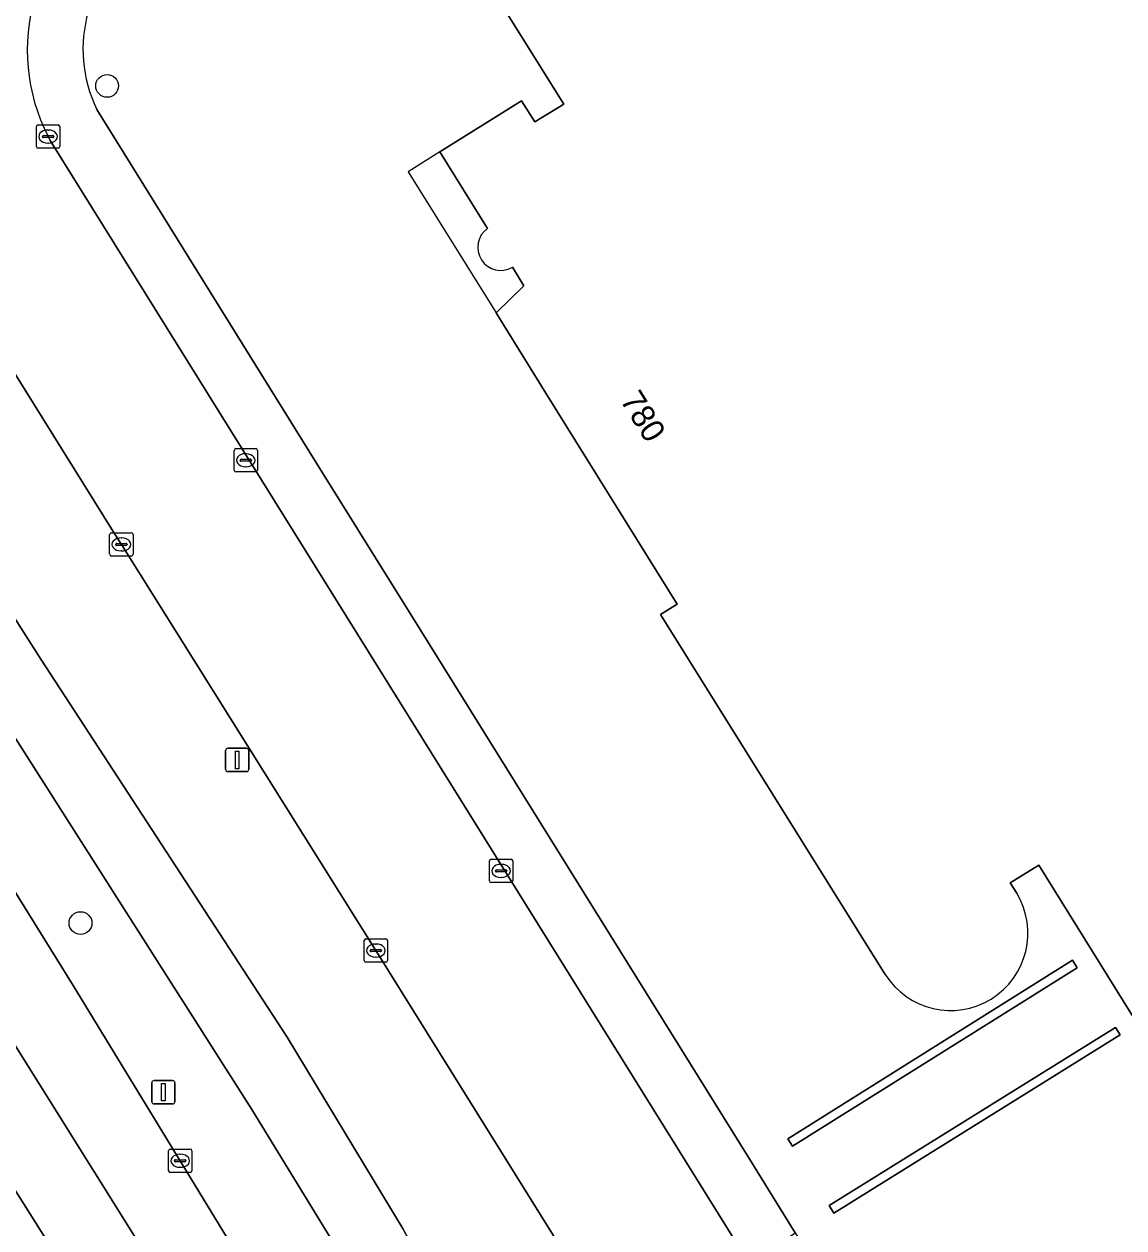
# Model space of a CAD drawing. Extents: x 158835 to 160077, y 386387 to 387778.
# Drawn here: x 158885.6 to 158932.7, y 387136.5 to 387188 of the extents above; entities that cross this region are included whole.
import ezdxf

# ---------------------------------------------------------------- set-up
doc = ezdxf.new("R2010")
doc.units = 0
for name, color, linetype in [('IMGEO_Berm_groen', 7, 'Continuous'), ('IMGEO_Boom', 7, 'Continuous'), ('IMGEO_Erf', 7, 'Continuous'), ('IMGEO_Fietspad_gesloten', 7, 'Continuous'), ('IMGEO_Kolk', 7, 'Continuous'), ('IMGEO_Lichtmast', 7, 'Continuous'), ('IMGEO_Muur', 7, 'Continuous'), ('IMGEO_Pand', 7, 'Continuous'), ('IMGEO_Pand_nummerreeks', 7, 'Continuous'), ('IMGEO_Pand_overbouw', 7, 'Continuous'), ('IMGEO_Rijbaan_lokaal_open', 7, 'Continuous'), ('IMGEO_Rijbaan_regionaal_gesloten', 7, 'Continuous'), ('IMGEO_Voetpad_open', 7, 'Continuous')]:
    doc.layers.add(name, color=color, linetype=linetype)

msp = doc.modelspace()

# ---------------------------------------------------------------- linework, layer by layer
at = {"layer": 'IMGEO_Berm_groen'}
for points in [[(158864.735, 387194.362), (158872.593, 387181.775), (158879.18, 387172.032), (158886.323, 387160.852), (158896.87, 387144.662), (158901.843, 387136.437), (158903.726, 387132.907), (158906.612, 387127.37), (158912.51, 387116.233), (158919.635, 387101.749), (158924.395, 387092.994), (158929.691, 387084.506), (158933.577, 387077.797), (158943.171, 387062.536), (158953.219, 387046.548), (158960.551, 387034.652), (158964.775, 387027.728), (158981.366, 387001.614)], [(158922.677, 387113.123), (158911.519, 387130.965), (158900.674, 387148.373), (158889.77, 387165.767), (158889.494, 387166.21), (158881.161, 387179.55), (158879.445, 387182.321), (158878.808, 387183.38)], [(158921.952, 387093.098), (158918.205, 387099.268), (158913.844, 387106.707), (158908.751, 387117.326), (158903.401, 387127.561), (158898.747, 387136.046), (158895.361, 387141.57), (158885.32, 387157.326), (158875.431, 387172.436), (158872.849, 387170.833), (158874.482, 387168.208), (158881.323, 387157.146), (158887.71, 387146.881), (158895.339, 387134.365), (158898.594, 387128.909), (158900.491, 387125.523), (158902.386, 387122.136)]]:
    msp.add_lwpolyline(points, dxfattribs=at)
at = {"layer": 'IMGEO_Boom'}
for centre in [(158889.159, 387185.399), (158888.019, 387149.548)]:
    msp.add_circle(centre, 0.489, dxfattribs=at)
at = {"layer": 'IMGEO_Erf'}
for points in [[(158905.449, 387179.29), (158903.413, 387182.577), (158906.91, 387184.765), (158907.479, 387183.859), (158908.721, 387184.614), (158905.164, 387190.306)], [(158888.724, 387184.387), (158898.382, 387168.829), (158902.165, 387162.762), (158916.684, 387139.42), (158918.632, 387136.279), (158921.183, 387132.194), (158925.427, 387125.356), (158927.995, 387121.291), (158929.027, 387121.934), (158943.049, 387130.619)], [(158922.492, 387147.351), (158912.862, 387162.76), (158913.583, 387163.21), (158907.957, 387172.241), (158905.817, 387175.676), (158907.011, 387176.834), (158906.519, 387177.631)], [(158933.643, 387145.486), (158934.45, 387144.174), (158934.686, 387143.791), (158934.33, 387143.572), (158929.065, 387152.035), (158927.842, 387151.275), (158928.122, 387150.825)]]:
    msp.add_lwpolyline(points, dxfattribs=at)
for points in [[(158918.52, 387139.997), (158918.312, 387140.308), (158930.509, 387147.957), (158930.706, 387147.627)], [(158920.294, 387137.125), (158920.083, 387137.449), (158932.36, 387145.083), (158932.56, 387144.76)]]:
    msp.add_lwpolyline(points, close=True, dxfattribs=at)
for centre, radius, start, end in [((158893.972, 387186.966), 5.848, 121.9246, 206.1726), ((158906.024, 387178.487), 0.988, 125.6158, 300.0255), ((158925.291, 387149.113), 3.308, 212.1931, 31.1603)]:
    msp.add_arc(centre, radius, start, end, dxfattribs=at)
at = {"layer": 'IMGEO_Fietspad_gesloten'}
for points in [[(158924.395, 387092.994), (158919.635, 387101.749), (158912.51, 387116.233), (158906.612, 387127.37), (158903.726, 387132.907), (158901.843, 387136.437), (158896.87, 387144.662), (158886.323, 387160.852), (158879.18, 387172.032), (158872.593, 387181.775), (158864.735, 387194.362)], [(158864.963, 387188.335), (158873.58, 387175.265), (158875.431, 387172.436), (158885.32, 387157.326), (158895.361, 387141.57), (158898.747, 387136.046), (158903.401, 387127.561), (158908.751, 387117.326), (158913.844, 387106.707), (158918.205, 387099.268)]]:
    msp.add_lwpolyline(points, dxfattribs=at)
at = {"layer": 'IMGEO_Kolk'}
for p, q in [((158886.206, 387183.729), (158887.058, 387183.729)), ((158886.131, 387182.803), (158886.131, 387183.655)), ((158886.39, 387183.223), (158886.39, 387183.235)), ((158886.433, 387183.272), (158886.831, 387183.272)), ((158886.619, 387183.509), (158886.644, 387183.509)), ((158886.874, 387183.235), (158886.874, 387183.223)), ((158887.132, 387183.655), (158887.132, 387182.803)), ((158887.058, 387182.729), (158886.206, 387182.729)), ((158886.828, 387183.186), (158886.43, 387183.186)), ((158886.642, 387182.949), (158886.617, 387182.949)), ((158894.675, 387169.866), (158895.527, 387169.866)), ((158894.6, 387168.94), (158894.6, 387169.792)), ((158894.859, 387169.36), (158894.859, 387169.372)), ((158895.297, 387169.323), (158894.899, 387169.323)), ((158894.902, 387169.409), (158895.3, 387169.409)), ((158895.088, 387169.646), (158895.113, 387169.646)), ((158895.343, 387169.372), (158895.343, 387169.36)), ((158895.601, 387169.792), (158895.601, 387168.94)), ((158895.527, 387168.866), (158894.675, 387168.866)), ((158895.111, 387169.086), (158895.086, 387169.086)), ((158889.268, 387165.34), (158889.268, 387166.192)), ((158889.343, 387166.266), (158890.195, 387166.266)), ((158890.269, 387166.192), (158890.269, 387165.34)), ((158889.527, 387165.76), (158889.527, 387165.772)), ((158889.965, 387165.723), (158889.567, 387165.723)), ((158889.57, 387165.809), (158889.968, 387165.809)), ((158889.756, 387166.046), (158889.781, 387166.046)), ((158890.011, 387165.772), (158890.011, 387165.76)), ((158890.195, 387165.266), (158889.343, 387165.266)), ((158889.779, 387165.486), (158889.754, 387165.486)), ((158905.611, 387152.284), (158906.463, 387152.284)), ((158905.536, 387151.358), (158905.536, 387152.21)), ((158905.795, 387151.778), (158905.795, 387151.79)), ((158905.838, 387151.827), (158906.236, 387151.827)), ((158906.024, 387152.064), (158906.049, 387152.064)), ((158906.279, 387151.79), (158906.279, 387151.778)), ((158906.537, 387152.21), (158906.537, 387151.358)), ((158906.463, 387151.284), (158905.611, 387151.284)), ((158906.233, 387151.741), (158905.835, 387151.741)), ((158906.047, 387151.504), (158906.022, 387151.504)), ((158900.171, 387147.946), (158900.171, 387148.798)), ((158900.246, 387148.872), (158901.098, 387148.872)), ((158901.172, 387148.798), (158901.172, 387147.946)), ((158900.43, 387148.366), (158900.43, 387148.378)), ((158900.868, 387148.329), (158900.47, 387148.329)), ((158900.473, 387148.415), (158900.871, 387148.415)), ((158900.659, 387148.652), (158900.684, 387148.652)), ((158900.914, 387148.378), (158900.914, 387148.366)), ((158901.098, 387147.872), (158900.246, 387147.872)), ((158900.682, 387148.092), (158900.657, 387148.092)), ((158891.789, 387138.945), (158891.789, 387139.797)), ((158891.864, 387139.871), (158892.716, 387139.871)), ((158892.091, 387139.414), (158892.489, 387139.414)), ((158892.277, 387139.651), (158892.302, 387139.651)), ((158892.79, 387139.797), (158892.79, 387138.945)), ((158892.716, 387138.871), (158891.864, 387138.871)), ((158892.048, 387139.365), (158892.048, 387139.377)), ((158892.486, 387139.328), (158892.088, 387139.328)), ((158892.3, 387139.091), (158892.275, 387139.091)), ((158892.532, 387139.377), (158892.532, 387139.365))]:
    msp.add_line(p, q, dxfattribs=at)
for points in [[(158886.206, 387183.729), (158887.058, 387183.729)], [(158886.131, 387182.803), (158886.131, 387183.655)], [(158887.132, 387183.655), (158887.132, 387182.803)], [(158887.058, 387182.729), (158886.206, 387182.729)], [(158894.675, 387169.866), (158895.527, 387169.866)], [(158894.6, 387168.94), (158894.6, 387169.792)], [(158895.601, 387169.792), (158895.601, 387168.94)], [(158895.527, 387168.866), (158894.675, 387168.866)], [(158889.268, 387165.34), (158889.268, 387166.192)], [(158889.343, 387166.266), (158890.195, 387166.266)], [(158890.269, 387166.192), (158890.269, 387165.34)], [(158890.195, 387165.266), (158889.343, 387165.266)], [(158905.611, 387152.284), (158906.463, 387152.284)], [(158905.536, 387151.358), (158905.536, 387152.21)], [(158906.537, 387152.21), (158906.537, 387151.358)], [(158906.463, 387151.284), (158905.611, 387151.284)], [(158900.171, 387147.946), (158900.171, 387148.798)], [(158900.246, 387148.872), (158901.098, 387148.872)], [(158901.172, 387148.798), (158901.172, 387147.946)], [(158901.098, 387147.872), (158900.246, 387147.872)], [(158891.789, 387138.945), (158891.789, 387139.797)], [(158891.864, 387139.871), (158892.716, 387139.871)], [(158892.79, 387139.797), (158892.79, 387138.945)], [(158892.716, 387138.871), (158891.864, 387138.871)]]:
    msp.add_lwpolyline(points, dxfattribs=at)
for centre, radius, start, end in [((158886.208, 387183.653), 0.0765, 91.552, 178.448), ((158886.208, 387183.653), 0.0765, 91.552, 178.448), ((158887.056, 387183.653), 0.0765, 1.552, 88.448), ((158887.056, 387183.653), 0.0765, 1.552, 88.448), ((158886.43, 387183.232), 0.0403, 85.8775, 175.7526), ((158886.427, 387183.222), 0.0366, 178.938, 274.7102), ((158886.831, 387183.229), 0.043, 264.8664, 352.4533), ((158886.835, 387183.234), 0.0386, 1.7309, 96.639), ((158886.208, 387182.805), 0.0765, 181.552, 268.448), ((158886.208, 387182.805), 0.0765, 181.552, 268.448), ((158887.056, 387182.805), 0.0765, 271.552, 358.448), ((158887.056, 387182.805), 0.0765, 271.552, 358.448), ((158894.677, 387169.79), 0.0765, 91.552, 178.448), ((158894.677, 387169.79), 0.0765, 91.552, 178.448), ((158895.525, 387169.79), 0.0765, 1.552, 88.448), ((158895.525, 387169.79), 0.0765, 1.552, 88.448), ((158894.899, 387169.369), 0.0403, 85.8775, 175.7526), ((158894.896, 387169.359), 0.0366, 178.938, 274.7102), ((158895.3, 387169.366), 0.043, 264.8664, 352.4533), ((158895.304, 387169.371), 0.0386, 1.7309, 96.639), ((158894.677, 387168.942), 0.0765, 181.552, 268.448), ((158894.677, 387168.942), 0.0765, 181.552, 268.448), ((158895.525, 387168.942), 0.0765, 271.552, 358.448), ((158895.525, 387168.942), 0.0765, 271.552, 358.448), ((158889.345, 387166.19), 0.0765, 91.552, 178.448), ((158889.345, 387166.19), 0.0765, 91.552, 178.448), ((158890.193, 387166.19), 0.0765, 1.552, 88.448), ((158890.193, 387166.19), 0.0765, 1.552, 88.448), ((158889.567, 387165.769), 0.0403, 85.8775, 175.7526), ((158889.564, 387165.759), 0.0366, 178.938, 274.7102), ((158889.968, 387165.766), 0.043, 264.8664, 352.4533), ((158889.972, 387165.771), 0.0386, 1.7309, 96.639), ((158889.345, 387165.342), 0.0765, 181.552, 268.448), ((158889.345, 387165.342), 0.0765, 181.552, 268.448), ((158890.193, 387165.342), 0.0765, 271.552, 358.448), ((158890.193, 387165.342), 0.0765, 271.552, 358.448), ((158905.613, 387152.208), 0.0765, 91.552, 178.448), ((158905.613, 387152.208), 0.0765, 91.552, 178.448), ((158906.461, 387152.208), 0.0765, 1.552, 88.448), ((158906.461, 387152.208), 0.0765, 1.552, 88.448), ((158905.835, 387151.787), 0.0403, 85.8775, 175.7526), ((158905.832, 387151.777), 0.0366, 178.938, 274.7102), ((158906.236, 387151.784), 0.043, 264.8664, 352.4533), ((158906.24, 387151.789), 0.0386, 1.7309, 96.639), ((158905.613, 387151.36), 0.0765, 181.552, 268.448), ((158905.613, 387151.36), 0.0765, 181.552, 268.448), ((158906.461, 387151.36), 0.0765, 271.552, 358.448), ((158906.461, 387151.36), 0.0765, 271.552, 358.448), ((158900.248, 387148.796), 0.0765, 91.552, 178.448), ((158900.248, 387148.796), 0.0765, 91.552, 178.448), ((158901.096, 387148.796), 0.0765, 1.552, 88.448), ((158901.096, 387148.796), 0.0765, 1.552, 88.448), ((158900.47, 387148.375), 0.0403, 85.8775, 175.7526), ((158900.467, 387148.365), 0.0366, 178.938, 274.7102), ((158900.871, 387148.372), 0.043, 264.8664, 352.4533), ((158900.875, 387148.377), 0.0386, 1.7309, 96.639), ((158900.248, 387147.948), 0.0765, 181.552, 268.448), ((158900.248, 387147.948), 0.0765, 181.552, 268.448), ((158901.096, 387147.948), 0.0765, 271.552, 358.448), ((158901.096, 387147.948), 0.0765, 271.552, 358.448), ((158891.866, 387139.795), 0.0765, 91.552, 178.448), ((158891.866, 387139.795), 0.0765, 91.552, 178.448), ((158892.088, 387139.374), 0.0403, 85.8775, 175.7526), ((158892.493, 387139.376), 0.0386, 1.7309, 96.639), ((158892.714, 387139.795), 0.0765, 1.552, 88.448), ((158892.714, 387139.795), 0.0765, 1.552, 88.448), ((158891.866, 387138.947), 0.0765, 181.552, 268.448), ((158891.866, 387138.947), 0.0765, 181.552, 268.448), ((158892.085, 387139.364), 0.0366, 178.938, 274.7102), ((158892.489, 387139.371), 0.043, 264.8664, 352.4533), ((158892.714, 387138.947), 0.0765, 271.552, 358.448), ((158892.714, 387138.947), 0.0765, 271.552, 358.448)]:
    msp.add_arc(centre, radius, start, end, dxfattribs=at)
for centre, major_axis, ratio, start_param, end_param in [((158886.618, 387183.229), (-0.387, 0.002), 0.722429, 4.712389, 7.853982), ((158886.643, 387183.229), (-0.39, 0.002), 0.717154, 1.570796, 4.712389), ((158895.087, 387169.366), (-0.387, 0.002), 0.722429, 4.712389, 7.853982), ((158895.112, 387169.366), (-0.39, 0.002), 0.717154, 1.570796, 4.712389), ((158889.755, 387165.766), (-0.387, 0.002), 0.722429, 4.712389, 7.853982), ((158889.78, 387165.766), (-0.39, 0.002), 0.717154, 1.570796, 4.712389), ((158906.023, 387151.784), (-0.387, 0.002), 0.722429, 4.712389, 7.853982), ((158906.048, 387151.784), (-0.39, 0.002), 0.717154, 1.570796, 4.712389), ((158900.658, 387148.372), (-0.387, 0.002), 0.722429, 4.712389, 7.853982), ((158900.683, 387148.372), (-0.39, 0.002), 0.717154, 1.570796, 4.712389), ((158892.276, 387139.371), (-0.387, 0.002), 0.722429, 4.712389, 7.853982), ((158892.301, 387139.371), (-0.39, 0.002), 0.717154, 1.570796, 4.712389)]:
    msp.add_ellipse(centre, major_axis=major_axis, ratio=ratio, start_param=start_param, end_param=end_param, dxfattribs=at)
at = {"layer": 'IMGEO_Lichtmast'}
for p, q in [((158894.236, 387156.134), (158894.236, 387156.934)), ((158894.236, 387156.934), (158894.236, 387156.134)), ((158894.336, 387157.034), (158895.126, 387157.034)), ((158895.126, 387157.034), (158894.336, 387157.034)), ((158895.226, 387156.934), (158895.226, 387156.134)), ((158895.226, 387156.134), (158895.226, 387156.934)), ((158895.126, 387156.034), (158894.336, 387156.034)), ((158894.336, 387156.034), (158895.126, 387156.034)), ((158891.072, 387141.907), (158891.072, 387142.707)), ((158891.072, 387142.707), (158891.072, 387141.907)), ((158891.172, 387142.807), (158891.962, 387142.807)), ((158891.962, 387142.807), (158891.172, 387142.807)), ((158892.062, 387142.707), (158892.062, 387141.907)), ((158892.062, 387141.907), (158892.062, 387142.707)), ((158891.962, 387141.807), (158891.172, 387141.807)), ((158891.172, 387141.807), (158891.962, 387141.807))]:
    msp.add_line(p, q, dxfattribs=at)
for points in [[(158894.656, 387156.909), (158894.806, 387156.909), (158894.806, 387156.159), (158894.656, 387156.159), (158894.656, 387156.909)], [(158891.492, 387142.682), (158891.642, 387142.682), (158891.642, 387141.932), (158891.492, 387141.932), (158891.492, 387142.682)]]:
    msp.add_lwpolyline(points, dxfattribs=at)
for centre, start, end in [((158894.336, 387156.934), 90, 180), ((158894.336, 387156.934), 90, 180), ((158895.126, 387156.934), 0, 90), ((158895.126, 387156.934), 360, 90), ((158894.336, 387156.134), 180, 270), ((158894.336, 387156.134), 180, 270), ((158895.126, 387156.134), 270, 0), ((158895.126, 387156.134), 270, 0), ((158891.172, 387142.707), 90, 180), ((158891.172, 387142.707), 90, 180), ((158891.962, 387142.707), 0, 90), ((158891.962, 387142.707), 360, 90), ((158891.172, 387141.907), 180, 270), ((158891.172, 387141.907), 180, 270), ((158891.962, 387141.907), 270, 0), ((158891.962, 387141.907), 270, 0)]:
    msp.add_arc(centre, 0.1, start, end, dxfattribs=at)
at = {"layer": 'IMGEO_Muur'}
for points in [[(158930.706, 387147.627), (158930.509, 387147.957), (158918.312, 387140.308), (158918.52, 387139.997)], [(158932.56, 387144.76), (158932.36, 387145.083), (158920.083, 387137.449), (158920.294, 387137.125)]]:
    msp.add_lwpolyline(points, close=True, dxfattribs=at)
at = {"layer": 'IMGEO_Pand'}
for points in [[(158928.122, 387150.825), (158927.842, 387151.275), (158929.065, 387152.035), (158934.33, 387143.572), (158934.686, 387143.791), (158934.45, 387144.174), (158933.643, 387145.486), (158986.214, 387178.273), (158987.029, 387176.974), (158987.268, 387176.592), (158987.617, 387176.814), (158959.482, 387221.903)], [(158905.164, 387190.306), (158908.721, 387184.614), (158907.479, 387183.859), (158906.91, 387184.765), (158903.413, 387182.577), (158905.449, 387179.29)], [(158906.519, 387177.631), (158907.011, 387176.834), (158905.817, 387175.676), (158907.957, 387172.241), (158913.583, 387163.21), (158912.862, 387162.76), (158922.492, 387147.351)]]:
    msp.add_lwpolyline(points, dxfattribs=at)
for centre, radius, start, end in [((158906.024, 387178.487), 0.988, 125.6158, 300.0255), ((158925.291, 387149.113), 3.308, 212.1931, 31.1603)]:
    msp.add_arc(centre, radius, start, end, dxfattribs=at)
at = {"layer": 'IMGEO_Pand_overbouw'}
for points in [[(158903.413, 387182.577), (158902.049, 387181.724), (158905.817, 387175.676), (158907.011, 387176.834), (158906.519, 387177.631)], [(158905.449, 387179.29), (158903.413, 387182.577)]]:
    msp.add_lwpolyline(points, dxfattribs=at)
msp.add_arc((158906.024, 387178.487), 0.988, 125.6158, 300.0255, dxfattribs=at)
at = {"layer": 'IMGEO_Rijbaan_lokaal_open'}
for points in [[(158878.808, 387183.38), (158879.445, 387182.321), (158881.161, 387179.55), (158889.494, 387166.21), (158889.77, 387165.767), (158900.674, 387148.373), (158911.519, 387130.965), (158922.677, 387113.123), (158932.999, 387096.549), (158945.424, 387076.625), (158955.212, 387060.94), (158966.092, 387043.589), (158977.493, 387025.346), (158988.374, 387008.006), (158991.768, 387002.585), (158992.734, 387001.043), (158993.387, 387000), (159000, 386989.439), (159000.316, 386988.934), (159010.09, 386973.23), (159021.504, 386954.997), (159031.839, 386938.426)], [(159011.779, 386982.906), (159002.289, 386998.063), (159001.095, 387000), (159000, 387001.776), (158998.475, 387004.249), (158998.375, 387004.408), (158995.995, 387008.197), (158993.076, 387012.845), (158988.942, 387019.482), (158982.764, 387029.342), (158971.881, 387046.799), (158960.937, 387064.249), (158949.621, 387082.338), (158933.404, 387108.389), (158927.901, 387117.198), (158925.709, 387120.64), (158923.498, 387124.134), (158919.187, 387130.948), (158917.391, 387133.787), (158916.68, 387134.958), (158886.717, 387183.056), (158886.632, 387183.229)]]:
    msp.add_lwpolyline(points, dxfattribs=at)
msp.add_arc((158893.826, 387186.918), 8.085, 120.846, 207.1451, dxfattribs=at)
at = {"layer": 'IMGEO_Rijbaan_regionaal_gesloten'}
for points in [[(158902.386, 387122.136), (158900.491, 387125.523), (158898.594, 387128.909), (158895.339, 387134.365), (158887.71, 387146.881), (158881.323, 387157.146), (158874.482, 387168.208), (158872.849, 387170.833), (158859.167, 387192.833), (158856.049, 387190.922), (158890.903, 387135.236), (158907.583, 387108.587), (158909.913, 387105.358), (158912.273, 387102.403)], [(158856.049, 387190.922), (158853.231, 387189.196), (158871.393, 387160.012), (158891.623, 387127.967), (158919.283, 387083.664), (158951.308, 387032.368), (158973.435, 386996.928), (159001.844, 386951.425), (159027.337, 386910.591), (159047.794, 386877.825), (159063.769, 386852.239)], [(158912.273, 387102.403), (158909.913, 387105.358), (158907.583, 387108.587), (158890.903, 387135.236), (158856.049, 387190.922)]]:
    msp.add_lwpolyline(points, dxfattribs=at)
msp.add_lwpolyline([(158852.084, 387188.493), (158892.201, 387121.78), (158943.79, 387040.765), (159022.005, 386917.023), (159078.47, 386825.145), (159142.367, 386727.985), (159143.031, 386728.393), (159114.787, 386773.529), (159063.769, 386852.239), (159047.794, 386877.825), (159027.337, 386910.591), (159001.844, 386951.425), (158973.435, 386996.928), (158951.308, 387032.368), (158919.283, 387083.664), (158891.623, 387127.967), (158871.393, 387160.012), (158853.231, 387189.196)], close=True, dxfattribs=at)
at = {"layer": 'IMGEO_Voetpad_open'}
for points in [[(158902.165, 387162.762), (158898.382, 387168.829), (158888.724, 387184.387)], [(158886.632, 387183.229), (158886.717, 387183.056), (158916.68, 387134.958), (158918.219, 387135.997), (158918.632, 387136.279), (158916.684, 387139.42), (158902.165, 387162.762)]]:
    msp.add_lwpolyline(points, dxfattribs=at)
for centre, radius, start, end in [((158893.826, 387186.918), 8.085, 120.846, 207.1451), ((158893.972, 387186.966), 5.848, 121.9246, 206.1726)]:
    msp.add_arc(centre, radius, start, end, dxfattribs=at)

# ---------------------------------------------------------------- texts
at = {"layer": 'IMGEO_Pand_nummerreeks'}
msp.add_text('780', height=1, rotation=301.9219, dxfattribs=at).set_placement((158911.111, 387171.942))

doc.saveas('drawing.dxf')
